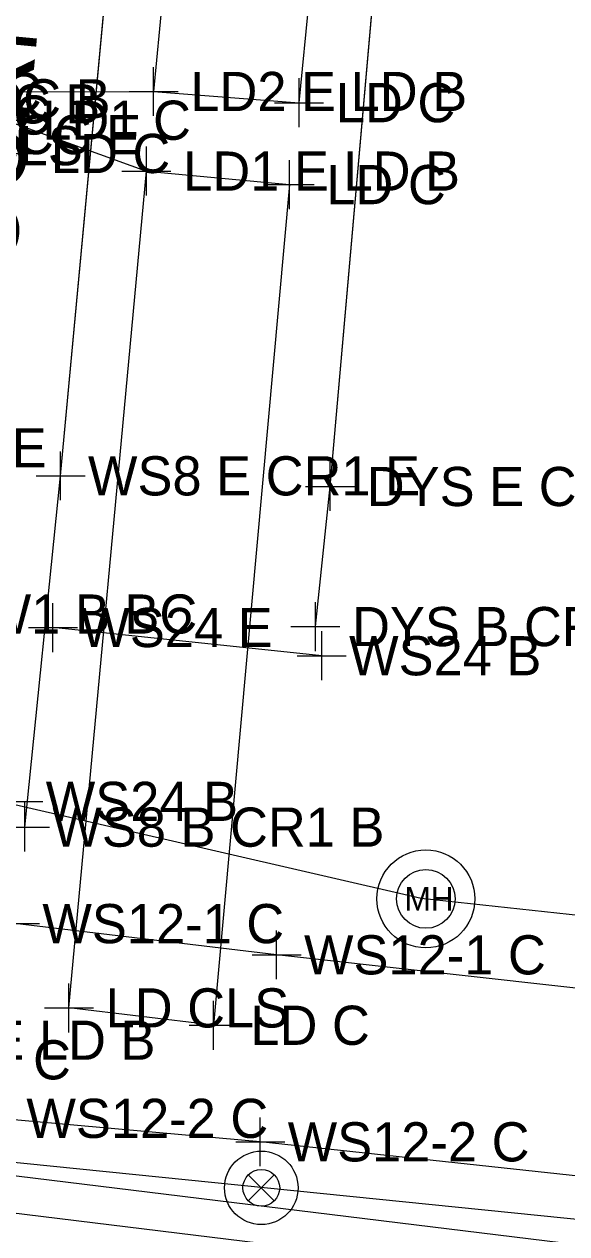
# Model space of a CAD drawing. Extents: x 1363693 to 1365209, y 422201 to 424153.
# Drawn here: x 1364238.02 to 1364260.16, y 423133.99 to 423183.39 of the extents above; entities that cross this region are included whole.
import ezdxf

# ---------------------------------------------------------------- set-up
doc = ezdxf.new("R2010")
doc.units = 0
for name, color, linetype in [('DR_X_Storm_Sewer', 7, 'Continuous'), ('O-ALGN-BASELINE-WERK-CL-RW', 7, 'Continuous'), ('PM_X_Channelizing_Line', 7, 'Continuous'), ('PM_X_CL_Double_Solid', 7, 'Continuous'), ('PM_X_Crosswalk', 7, 'Continuous'), ('PM_X_Stop_Line', 7, 'Continuous'), ('RD_X_Text', 7, 'Continuous'), ('SG_X_Wiring', 7, 'Continuous'), ('SV_X_Original_Ground', 7, 'Continuous'), ('SV_X_Shot_Marker', 7, 'Continuous'), ('UT_X_Sanitary_Line', 7, 'Continuous'), ('UT_X_Unknown_Cells', 7, 'Continuous'), ('UT_X_Water', 7, 'Continuous'), ('UT_X_Water_Cells', 7, 'Continuous')]:
    doc.layers.add(name, color=color, linetype=linetype)

msp = doc.modelspace()

# ---------------------------------------------------------------- linework, layer by layer
at = {"layer": 'DR_X_Storm_Sewer'}
for points in [[(1364396.704, 423122.381), (1364292.466, 423129.632), (1364116.736, 423151.168)], [(1364116.553, 423149.679), (1364292.322, 423128.138), (1364396.6, 423120.885)]]:
    msp.add_lwpolyline(points, dxfattribs=at)
at = {"layer": 'O-ALGN-BASELINE-WERK-CL-RW'}
for points in [[(1364238.05, 423150.599), (1364239.504, 423164.947), (1364241.772, 423189.355), (1364244.145, 423214.472), (1364246.386, 423239.049), (1364248.785, 423264.193), (1364251.138, 423289.017), (1364253.53, 423314.189), (1364255.776, 423338.909), (1364258.236, 423363.804), (1364259.261, 423372.435), (1364259.806, 423388.822), (1364262.675, 423414.256), (1364264.7, 423439.017), (1364267.126, 423463.835), (1364268.916, 423478.043), (1364269.753, 423488.631), (1364272.165, 423513.273), (1364274.498, 423538.18), (1364276.696, 423563.046)], [(1364249.902, 423158.791), (1364250.503, 423164.512), (1364252.607, 423188.339), (1364254.923, 423212.972), (1364257.404, 423238.28), (1364259.756, 423263.24), (1364262.23, 423287.907), (1364264.525, 423313.109), (1364266.799, 423338.059), (1364269.18, 423362.6), (1364270.898, 423383.042), (1364271.421, 423387.792), (1364273.694, 423412.788), (1364274.267, 423419.877), (1364276.088, 423437.913), (1364278.182, 423462.848), (1364280.153, 423481.654), (1364280.683, 423487.482), (1364283.085, 423512.281), (1364285.368, 423537.055), (1364287.801, 423562.038)]]:
    msp.add_lwpolyline(points, dxfattribs=at)
at = {"layer": 'PM_X_Channelizing_Line'}
for p, q in [((1364239.504, 423164.947), (1364241.772, 423189.355)), ((1364239.504, 423164.947), (1364241.772, 423189.355)), ((1364250.503, 423164.512), (1364252.607, 423188.339)), ((1364238.05, 423150.599), (1364239.504, 423164.947)), ((1364238.05, 423150.599), (1364239.504, 423164.947)), ((1364249.902, 423158.791), (1364250.503, 423164.512)), ((1364250.161, 423157.599), (1364239.194, 423158.752)), ((1364248.32, 423145.383), (1364237.643, 423146.658)), ((1364265.429, 423143.48), (1364248.32, 423145.383)), ((1364247.655, 423137.745), (1364236.991, 423138.704)), ((1364269.587, 423135.37), (1364247.655, 423137.745))]:
    msp.add_line(p, q, dxfattribs=at)
at = {"layer": 'PM_X_CL_Double_Solid'}
for p, q in [((1364250.503, 423164.512), (1364252.607, 423188.339)), ((1364249.902, 423158.791), (1364250.503, 423164.512))]:
    msp.add_line(p, q, dxfattribs=at)
at = {"layer": 'PM_X_Crosswalk'}
for p, q in [((1364248.32, 423145.383), (1364237.643, 423146.658)), ((1364265.429, 423143.48), (1364248.32, 423145.383)), ((1364247.655, 423137.745), (1364236.991, 423138.704)), ((1364269.587, 423135.37), (1364247.655, 423137.745))]:
    msp.add_line(p, q, dxfattribs=at)
at = {"layer": 'PM_X_Stop_Line'}
msp.add_line((1364250.161, 423157.599), (1364239.194, 423158.752), dxfattribs=at)
at = {"layer": 'SG_X_Wiring'}
for p, q in [((1364245.378, 423202.244), (1364243.301, 423180.646)), ((1364249.238, 423180.189), (1364251.375, 423202.095)), ((1364231.164, 423180.61), (1364243.301, 423180.646)), ((1364243.301, 423180.646), (1364249.238, 423180.189)), ((1364237.259, 423179.472), (1364243.009, 423177.395)), ((1364239.843, 423143.216), (1364243.009, 423177.395)), ((1364243.009, 423177.395), (1364248.852, 423176.842)), ((1364248.852, 423176.842), (1364245.752, 423142.506)), ((1364245.752, 423142.506), (1364239.843, 423143.216))]:
    msp.add_line(p, q, dxfattribs=at)
at = {"layer": 'SV_X_Original_Ground'}
for p, q in [((1364243.301, 423179.646), (1364243.301, 423181.646)), ((1364242.301, 423180.646), (1364244.301, 423180.646)), ((1364236.259, 423179.472), (1364238.259, 423179.472)), ((1364243.009, 423176.395), (1364243.009, 423178.395)), ((1364242.009, 423177.395), (1364244.009, 423177.395)), ((1364239.504, 423163.947), (1364239.504, 423165.947)), ((1364250.503, 423163.512), (1364250.503, 423165.512)), ((1364238.504, 423164.947), (1364240.504, 423164.947)), ((1364249.503, 423164.512), (1364251.503, 423164.512)), ((1364239.194, 423157.752), (1364239.194, 423159.752)), ((1364249.902, 423157.791), (1364249.902, 423159.791)), ((1364238.194, 423158.752), (1364240.194, 423158.752)), ((1364248.902, 423158.791), (1364250.902, 423158.791)), ((1364250.161, 423156.599), (1364250.161, 423158.599)), ((1364249.161, 423157.599), (1364251.161, 423157.599)), ((1364236.781, 423151.651), (1364238.781, 423151.651)), ((1364238.05, 423149.599), (1364238.05, 423151.599)), ((1364237.05, 423150.599), (1364239.05, 423150.599)), ((1364236.643, 423146.658), (1364238.643, 423146.658)), ((1364248.32, 423144.383), (1364248.32, 423146.383)), ((1364247.32, 423145.383), (1364249.32, 423145.383)), ((1364247.655, 423136.745), (1364247.655, 423138.745)), ((1364246.655, 423137.745), (1364248.655, 423137.745))]:
    msp.add_line(p, q, dxfattribs=at)
at = {"layer": 'SV_X_Shot_Marker'}
for p, q in [((1364249.238, 423179.189), (1364249.238, 423181.189)), ((1364248.238, 423180.189), (1364250.238, 423180.189)), ((1364236.607, 423178.115), (1364238.607, 423178.115)), ((1364248.852, 423175.842), (1364248.852, 423177.842)), ((1364247.852, 423176.842), (1364249.852, 423176.842)), ((1364239.843, 423142.216), (1364239.843, 423144.216)), ((1364245.752, 423141.506), (1364245.752, 423143.506)), ((1364238.843, 423143.216), (1364240.843, 423143.216)), ((1364244.752, 423142.506), (1364246.752, 423142.506))]:
    msp.add_line(p, q, dxfattribs=at)
at = {"layer": 'UT_X_Sanitary_Line'}
msp.add_lwpolyline([(1364693.403, 423102.755), (1364519.502, 423118.915), (1364254.219, 423147.686), (1364120.797, 423178.489), (1364080.299, 423181.531), (1364078.775, 423157.716), (1364068.834, 423074.38), (1364132.412, 423042.257), (1364111.643, 422924.766), (1364032.031, 422957.358)], dxfattribs=at)
at = {"layer": 'UT_X_Unknown_Cells'}
for radius in [2, 1.2]:
    msp.add_circle((1364254.412, 423147.668), radius, dxfattribs=at)
at = {"layer": 'UT_X_Water'}
msp.add_lwpolyline([(1364199.274, 423140.77), (1364264.462, 423134.201), (1364302.919, 423131.268), (1364302.919, 423124.149), (1364488.328, 423104.035), (1364526.667, 423100.332), (1364656.437, 423088.194), (1364694.224, 423084.44)], dxfattribs=at)
at = {"layer": 'UT_X_Water_Cells'}
for p, q in [((1364247.167, 423135.336), (1364248.227, 423136.396)), ((1364247.167, 423136.396), (1364248.227, 423135.336))]:
    msp.add_line(p, q, dxfattribs=at)
for radius in [1.5, 0.75]:
    msp.add_circle((1364247.697, 423135.866), radius, dxfattribs=at)

# ---------------------------------------------------------------- texts
at = {"layer": 'RD_X_Text'}
msp.add_text('WESTBOURNE ROAD', height=3, rotation=84.5334, dxfattribs=at).set_placement((1364236.268, 423159.076))
at = {"layer": 'SV_X_Original_Ground'}
for s, p in [('LD2 E LD B', (1364244.801, 423179.846)), ('LD2 C', (1364232.664, 423179.81)), ('LD1 C', (1364233.07, 423178.884)), ('LD1 C', (1364238.759, 423178.672)), ('LD1 E LD B', (1364244.509, 423176.595)), ('WS8 E CR1 E', (1364240.623, 423164.147)), ('DYS E CR2 E', (1364252.003, 423163.712)), ('WS24 E', (1364240.313, 423157.952)), ('DYS B CR2 B', (1364251.402, 423157.991)), ('WS24 B', (1364251.28, 423156.799)), ('WS24 B', (1364238.9, 423150.851)), ('WS8 B CR1 B', (1364239.169, 423149.799)), ('WS12-1 C', (1364238.762, 423145.858)), ('WS12-1 C', (1364249.439, 423144.583)), ('LD1 EC E LD B', (1364228.513, 423141.096)), ('WS12-2 C', (1364238.11, 423137.904)), ('WS12-2 C', (1364248.774, 423136.945))]:
    msp.add_text(s, height=1.6, dxfattribs=at).set_placement(p)
at = {"layer": 'SV_X_Shot_Marker'}
for s, p in [('FW1 B ECC B', (1364227.451, 423179.341)), ('TC1 E DC B', (1364229.775, 423179.546)), ('LD C', (1364250.738, 423179.389)), ('TC1 B ECC E', (1364229.596, 423178.084)), ('LD CLS', (1364232.92, 423177.635)), ('LD C', (1364239.107, 423177.315)), ('LD C', (1364250.352, 423176.042)), ('FC1 EC E', (1364229.31, 423165.294)), ('TC1 OC FW1 B BC', (1364226.538, 423158.503)), ('LD CLS', (1364241.343, 423142.416)), ('LD C', (1364247.252, 423141.706)), ('LD C', (1364235.052, 423140.295))]:
    msp.add_text(s, height=1.6, dxfattribs=at).set_placement(p)
at = {"layer": 'UT_X_Unknown_Cells'}
msp.add_text('MH', height=0.96, dxfattribs=at).set_placement((1364253.543, 423147.188))

doc.saveas('drawing.dxf')
